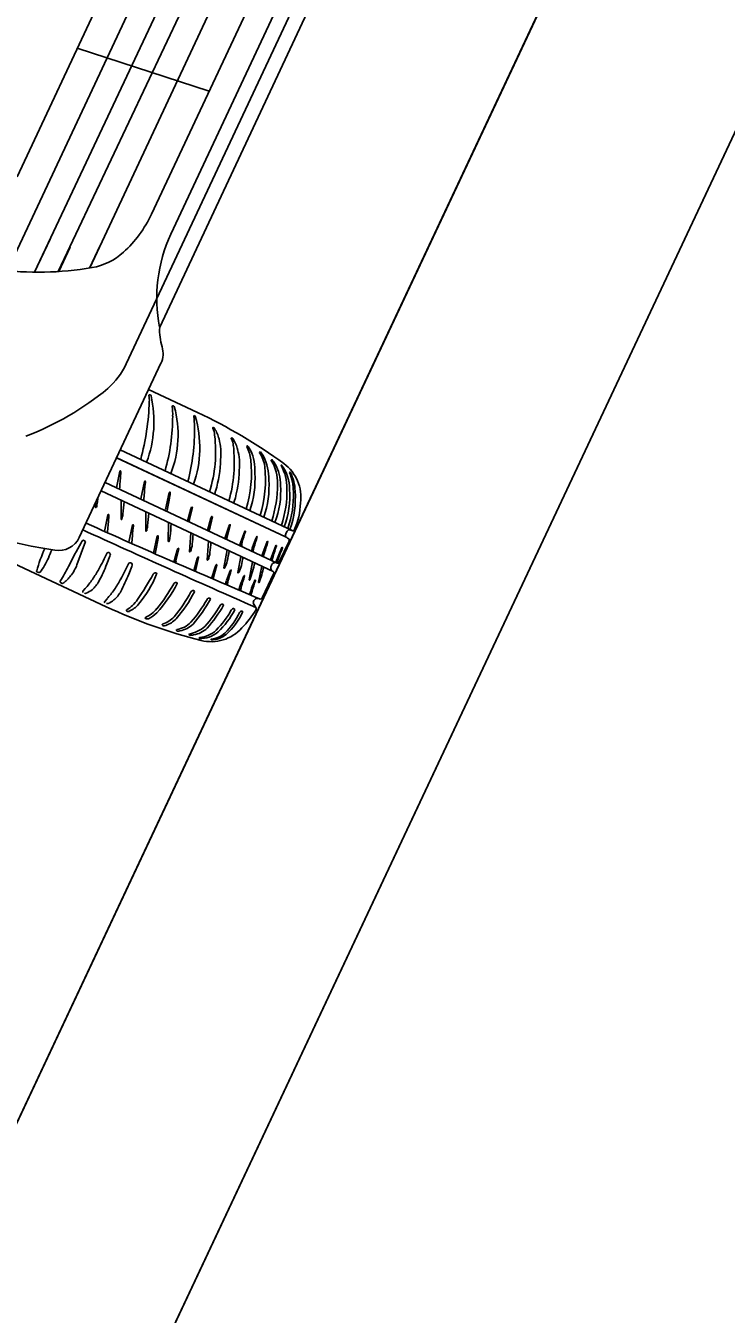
# Model space of a CAD drawing. Extents: x 14104283 to 14128447, y 8633203 to 8671666.
# Drawn here: x 14118395.61 to 14118405.82, y 8668228.48 to 8668247.27 of the extents above; entities that cross this region are included whole.
import ezdxf

# ---------------------------------------------------------------- set-up
doc = ezdxf.new("R2010")
doc.units = 0
for name, color, linetype in [('Cell', 7, 'Continuous'), ('Default', 7, 'Continuous'), ('TC_SubstrataExistingPavement', 7, 'Continuous'), ('Terrain', 7, 'Continuous')]:
    doc.layers.add(name, color=color, linetype=linetype)

msp = doc.modelspace()

# ---------------------------------------------------------------- linework, layer by layer
at = {"layer": 'Cell'}
for p, q in [((14118399.918, 8668254.533), (14118395.485, 8668245.071)), ((14118400.935, 8668250.07), (14118397.565, 8668242.876)), ((14118396.363, 8668246.945), (14118398.285, 8668246.317)), ((14118395.968, 8668244.161), (14118395.742, 8668243.679)), ((14118396.26, 8668244.042), (14118396.095, 8668243.688)), ((14118396.695, 8668244.066), (14118396.542, 8668243.739)), ((14118397.583, 8668242.349), (14118396.393, 8668239.809)), ((14118397.404, 8668241.967), (14118398.115, 8668241.634)), ((14118397.428, 8668241.89), (14118397.428, 8668241.89)), ((14118397.439, 8668241.877), (14118397.439, 8668241.877)), ((14118397.766, 8668241.73), (14118397.766, 8668241.73)), ((14118397.778, 8668241.718), (14118397.778, 8668241.718)), ((14118398.062, 8668241.571), (14118398.062, 8668241.571)), ((14118398.069, 8668241.588), (14118398.069, 8668241.588)), ((14118398.081, 8668241.576), (14118398.081, 8668241.576)), ((14118396.991, 8668241.085), (14118399.507, 8668239.906)), ((14118398.889, 8668241.079), (14118398.889, 8668241.079)), ((14118399.077, 8668240.993), (14118399.077, 8668240.993)), ((14118396.937, 8668240.534), (14118396.983, 8668240.778)), ((14118399.247, 8668240.879), (14118399.247, 8668240.879)), ((14118396.769, 8668240.612), (14118399.279, 8668239.436)), ((14118397.289, 8668240.375), (14118397.343, 8668240.627)), ((14118396.711, 8668240.487), (14118399.221, 8668239.311)), ((14118397.002, 8668240.351), (14118397.001, 8668240.076)), ((14118397.65, 8668240.215), (14118397.704, 8668240.467)), ((14118396.786, 8668238.798), (14118393.815, 8668240.19)), ((14118396.63, 8668240.315), (14118396.63, 8668240.25)), ((14118396.762, 8668239.898), (14118396.808, 8668240.141)), ((14118397.364, 8668240.181), (14118397.363, 8668239.907)), ((14118397.97, 8668240.049), (14118398.021, 8668240.228)), ((14118398.041, 8668240.246), (14118398.001, 8668240.071)), ((14118398.877, 8668240.201), (14118398.877, 8668240.201)), ((14118397.115, 8668239.739), (14118397.169, 8668239.991)), ((14118397.691, 8668240.028), (14118397.69, 8668239.753)), ((14118398.262, 8668239.912), (14118398.312, 8668240.091)), ((14118398.516, 8668239.793), (14118398.573, 8668239.971)), ((14118399.081, 8668240.106), (14118399.081, 8668240.106)), ((14118399.245, 8668240.029), (14118399.245, 8668240.029)), ((14118399.378, 8668239.967), (14118399.378, 8668239.967)), ((14118396.45, 8668239.768), (14118396.469, 8668239.758)), ((14118397.475, 8668239.579), (14118397.529, 8668239.831)), ((14118398.021, 8668239.874), (14118397.999, 8668239.606)), ((14118399.401, 8668239.82), (14118399.401, 8668239.82)), ((14118399.462, 8668239.927), (14118399.462, 8668239.927)), ((14118399.507, 8668239.906), (14118399.507, 8668239.906)), ((14118396.481, 8668239.749), (14118396.359, 8668239.41)), ((14118396.47, 8668239.758), (14118396.478, 8668239.754)), ((14118396.798, 8668239.586), (14118396.798, 8668239.586)), ((14118397.772, 8668239.448), (14118397.822, 8668239.626)), ((14118397.842, 8668239.644), (14118397.802, 8668239.47)), ((14118398.278, 8668239.753), (14118398.257, 8668239.485)), ((14118398.548, 8668239.627), (14118398.498, 8668239.367)), ((14118398.908, 8668239.61), (14118398.908, 8668239.61)), ((14118399.256, 8668239.447), (14118399.344, 8668239.661)), ((14118399.45, 8668239.757), (14118399.303, 8668239.443)), ((14118396.795, 8668239.423), (14118396.84, 8668239.536)), ((14118396.846, 8668239.571), (14118396.846, 8668239.571)), ((14118397.117, 8668239.436), (14118397.117, 8668239.436)), ((14118397.165, 8668239.422), (14118397.165, 8668239.422)), ((14118398.062, 8668239.322), (14118398.112, 8668239.5)), ((14118398.132, 8668239.518), (14118398.092, 8668239.344)), ((14118398.32, 8668239.21), (14118398.377, 8668239.389)), ((14118398.397, 8668239.407), (14118398.351, 8668239.232)), ((14118398.748, 8668239.533), (14118398.703, 8668239.3)), ((14118398.918, 8668239.453), (14118398.868, 8668239.193)), ((14118398.95, 8668239.438), (14118398.95, 8668239.438)), ((14118399.056, 8668239.389), (14118399.005, 8668239.156)), ((14118399.057, 8668239.54), (14118399.057, 8668239.54)), ((14118399.181, 8668239.482), (14118399.181, 8668239.482)), ((14118399.233, 8668239.441), (14118399.233, 8668239.441)), ((14118395.776, 8668239.308), (14118395.804, 8668239.296)), ((14118397.114, 8668239.274), (14118397.159, 8668239.387)), ((14118399.231, 8668239.289), (14118399.061, 8668238.927)), ((14118399.188, 8668239.344), (14118399.188, 8668239.344)), ((14118396.145, 8668239.14), (14118396.119, 8668239.152)), ((14118396.478, 8668239.063), (14118396.444, 8668239.025)), ((14118398.53, 8668239.12), (14118398.53, 8668239.12)), ((14118398.725, 8668239.038), (14118398.725, 8668239.038)), ((14118396.797, 8668238.914), (14118396.763, 8668238.875)), ((14118398.875, 8668238.974), (14118398.875, 8668238.974)), ((14118398.937, 8668238.834), (14118398.968, 8668238.789)), ((14118397.097, 8668238.731), (14118397.084, 8668238.736)), ((14118397.371, 8668238.62), (14118397.358, 8668238.625)), ((14118397.621, 8668238.522), (14118397.608, 8668238.527)), ((14118397.826, 8668238.443), (14118397.813, 8668238.448)), ((14118397.997, 8668238.384), (14118397.997, 8668238.384))]:
    msp.add_line(p, q, dxfattribs=at)
for points in [[(14118402.25, 8668258.441), (14118398.798, 8668251.071), (14118395.345, 8668243.701)], [(14118395.738, 8668243.679), (14118399.142, 8668250.91), (14118402.519, 8668258.154)], [(14118396.087, 8668243.687), (14118399.434, 8668250.773), (14118402.736, 8668257.88)], [(14118397.076, 8668242.341), (14118400.74, 8668250.161), (14118404.404, 8668257.982)], [(14118396.544, 8668243.74), (14118399.761, 8668250.62), (14118402.988, 8668257.496)], [(14118397.444, 8668244.523), (14118400.204, 8668250.413), (14118402.963, 8668256.303)], [(14118397.729, 8668244.233), (14118400.548, 8668250.251), (14118403.368, 8668256.268)], [(14118396.937, 8668240.97), (14118399.401, 8668239.82), (14118396.938, 8668240.973)], [(14118399.343, 8668240.864), (14118399.343, 8668240.864), (14118399.343, 8668240.864)], [(14118399.468, 8668240.761), (14118399.468, 8668240.761), (14118399.468, 8668240.761)], [(14118398.333, 8668240.109), (14118398.285, 8668239.902), (14118398.285, 8668239.902)], [(14118398.593, 8668239.989), (14118398.537, 8668239.784), (14118398.537, 8668239.784)], [(14118399.197, 8668239.41), (14118399.193, 8668239.401), (14118399.188, 8668239.391)], [(14118398.142, 8668238.336), (14118398.142, 8668238.336), (14118398.142, 8668238.336)], [(14118398.316, 8668238.315), (14118398.316, 8668238.315), (14118398.316, 8668238.315)]]:
    msp.add_lwpolyline(points, dxfattribs=at)
for centre, radius, start, end in [((14118395.858, 8668245.266), 1.752, 312.2275, 334.8976), ((14118399.713, 8668243.304), 2.191, 154.8976, 191.2738), ((14118396.423, 8668244.643), 0.911, 279.8359, 312.2275), ((14118395.8, 8668248.236), 4.558, 262.2653, 279.8359), ((14118398.378, 8668242.828), 0.814, 176.6671, 197.1351), ((14118397.281, 8668242.49), 0.333, 334.8976, 17.1351), ((14118396.077, 8668242.809), 1.104, 311.4052, 334.8976), ((14118394.079, 8668245.289), 4.288, 290.952, 309.5042), ((14118395.769, 8668241.501), 1.712, 339.6451, 12.6811), ((14118397.418, 8668241.881), 0.00986, 89.5183, 191.4245), ((14118397.109, 8668241.819), 0.305, 354.6299, 11.4245), ((14118397.418, 8668241.859), 0.032, 71.6615, 89.5183), ((14118397.416, 8668241.868), 0.0246, 21.1738, 62.1538), ((14118393.595, 8668241.927), 3.821, 345.1303, 357.9588), ((14118396.273, 8668241.308), 1.56, 338.6616, 15.2451), ((14118397.755, 8668241.722), 0.00986, 83.9625, 191.4616), ((14118397.228, 8668241.615), 0.527, 356.1113, 11.4616), ((14118397.75, 8668241.675), 0.0571, 74.0363, 83.9625), ((14118397.762, 8668241.714), 0.0163, 15.8694, 77.2881), ((14118394.832, 8668241.578), 2.922, 344.1382, 0.026), ((14118396.55, 8668241.115), 1.6, 340.6506, 16.7702), ((14118398.078, 8668241.574), 0.0163, 124.9468, 190.5293), ((14118396.765, 8668241.415), 1.307, 0.6987, 6.8741), ((14118398.066, 8668241.572), 0.0163, 15.8694, 77.2881), ((14118394.725, 8668234.476), 7.92, 54.0355, 64.6567), ((14118395.111, 8668241.371), 2.961, 345.3791, 1.1619), ((14118396.373, 8668241.062), 2.007, 343.0027, 6.8109), ((14118398.344, 8668241.408), 0.00765, 65.4326, 207.3816), ((14118398.109, 8668241.286), 0.257, 3.0055, 27.3816), ((14118398.331, 8668241.378), 0.0405, 30.9681, 65.4326), ((14118397.864, 8668241.098), 0.585, 14.6725, 30.9681), ((14118394.59, 8668241.88), 2.529, 341.6697, 341.7348), ((14118397.614, 8668241.033), 0.843, 353.9649, 14.6725), ((14118396.659, 8668240.905), 1.994, 343.6497, 6.9209), ((14118398.616, 8668241.254), 0.00765, 65.4326, 207.3816), ((14118398.381, 8668241.132), 0.257, 3.0055, 27.3816), ((14118398.603, 8668241.224), 0.0405, 30.9681, 65.4326), ((14118398.136, 8668240.944), 0.585, 14.6725, 30.9681), ((14118397.886, 8668240.879), 0.843, 353.9649, 14.6725), ((14118398.84, 8668241.137), 0.00765, 65.4326, 207.3816), ((14118398.442, 8668240.907), 0.452, 4.348, 30.022), ((14118398.642, 8668240.953), 0.278, 27.1237, 43.366), ((14118398.254, 8668240.787), 0.7, 356.685, 24.749), ((14118396.715, 8668240.985), 1.738, 343.3415, 358.6536), ((14118397.12, 8668240.752), 1.783, 342.8675, 6.1), ((14118399.028, 8668241.05), 0.00765, 65.4326, 207.3816), ((14118398.589, 8668240.769), 0.514, 8.5159, 32.5903), ((14118398.83, 8668240.866), 0.278, 27.1237, 43.366), ((14118398.407, 8668240.658), 0.749, 359.4385, 26.563), ((14118399.199, 8668240.936), 0.00765, 65.4326, 207.3816), ((14118398.658, 8668240.61), 0.624, 358.0093, 31.1345), ((14118399, 8668240.753), 0.278, 27.1237, 43.366), ((14118387.758, 8668241.352), 9.259, 354.8117, 356.0961), ((14118396.989, 8668240.776), 0.00664, 3.7294, 170.2322), ((14118396.7, 8668240.75), 0.297, 354.459, 5.1238), ((14118396.987, 8668240.831), 1.738, 343.3415, 358.6536), ((14118397.571, 8668240.659), 1.384, 340.6928, 3.6166), ((14118397.324, 8668240.656), 1.783, 342.8675, 6.1), ((14118398.71, 8668240.579), 0.616, 359.2939, 29.2203), ((14118399.339, 8668240.861), 0.00572, 36.8791, 203.0623), ((14118398.773, 8668240.536), 0.647, 358.9559, 29.9716), ((14118398.866, 8668240.514), 0.592, 359.5436, 36.3254), ((14118399.023, 8668240.4), 0.6, 351.6392, 54.0355), ((14118399.464, 8668240.758), 0.00572, 36.8791, 203.0623), ((14118398.744, 8668240.469), 0.77, 0.5457, 21.8369), ((14118398.917, 8668240.473), 0.622, 1.1023, 27.5961), ((14118388.112, 8668241.196), 9.259, 354.7923, 356.0961), ((14118397.35, 8668240.626), 0.00664, 3.7294, 170.2322), ((14118396.992, 8668240.638), 0.365, 348.612, 358.2283), ((14118397.775, 8668240.563), 1.384, 340.6928, 3.6166), ((14118397.671, 8668240.565), 1.611, 341.4, 0.8381), ((14118398.07, 8668240.479), 1.259, 339.0326, 4.1957), ((14118397.844, 8668240.484), 1.576, 341.5438, 1.4549), ((14118398.369, 8668253.373), 13.948, 248.8363, 260.37), ((14118387.449, 8668241.303), 9.259, 353.9362, 354.3041), ((14118387.82, 8668241.129), 9.259, 353.9362, 355.0567), ((14118394.115, 8668240.918), 3.631, 348.6486, 351.8845), ((14118397.711, 8668240.466), 0.00664, 3.7294, 170.2322), ((14118397.353, 8668240.478), 0.365, 348.612, 358.2283), ((14118395.839, 8668241.33), 2.677, 340.6083, 341.6312), ((14118396.111, 8668241.176), 2.677, 341.1252, 341.6312), ((14118398.203, 8668240.417), 1.259, 339.0326, 4.1957), ((14118398.164, 8668240.412), 1.351, 339.6387, 2.7336), ((14118398.197, 8668240.387), 1.346, 340.0454, 4.1856), ((14118396.636, 8668240.25), 0.00664, 179.8, 346.3028), ((14118396.08, 8668240.386), 0.579, 346.3028, 353.9362), ((14118396.815, 8668240.14), 0.00664, 3.7294, 170.2322), ((14118396.526, 8668240.114), 0.297, 354.459, 5.1238), ((14118396.452, 8668240.212), 0.579, 346.3028, 353.9362), ((14118388.182, 8668240.959), 9.259, 353.9362, 355.0567), ((14118398.565, 8668240.027), 0.581, 157.5106, 159.7883), ((14118398.035, 8668240.247), 0.00625, 347.7815, 159.5759), ((14118398.614, 8668240.338), 1.004, 335.1035, 358.5581), ((14118444.287, 8668345.903), 116.172, 245.70598, 247.06608), ((14118387.583, 8668240.716), 9.259, 354.8117, 356.0961), ((14118397.008, 8668240.076), 0.00664, 179.8, 346.3028), ((14118397.175, 8668239.99), 0.00664, 3.7294, 170.2322), ((14118396.817, 8668240.002), 0.365, 348.612, 358.2283), ((14118396.813, 8668240.042), 0.579, 346.3028, 353.9362), ((14118388.509, 8668240.806), 9.259, 353.9362, 355.0567), ((14118397.798, 8668240.116), 0.208, 338.5085, 347.4287), ((14118398.857, 8668239.89), 0.581, 157.5106, 159.7883), ((14118398.326, 8668240.11), 0.00625, 347.7815, 159.5759), ((14118399.118, 8668239.771), 0.581, 157.5106, 159.7883), ((14118398.587, 8668239.991), 0.00625, 347.7815, 159.5759), ((14118396.091, 8668239.951), 0.333, 260.37, 334.8976), ((14118398.229, 8668238.698), 2.084, 149.1592, 150.2843), ((14118396.446, 8668239.762), 0.00755, 55.4551, 149.1592), ((14118471.152, 8668403.185), 179.546, 245.41191, 246.29437), ((14118387.937, 8668240.56), 9.259, 354.7923, 356.0961), ((14118397.369, 8668239.907), 0.00664, 179.8, 346.3028), ((14118393.941, 8668240.282), 3.631, 348.6486, 351.8845), ((14118397.536, 8668239.83), 0.00664, 3.7294, 170.2322), ((14118397.178, 8668239.841), 0.365, 348.612, 358.2283), ((14118397.141, 8668239.889), 0.579, 346.3028, 353.9362), ((14118388.829, 8668240.656), 9.259, 354.1453, 355.0567), ((14118401.336, 8668238.846), 2.74, 157.3723, 160.8407), ((14118386.676, 8668243.608), 12.694, 342.2558, 342.998), ((14118398.811, 8668239.898), 0.00474, 339.7631, 154.076), ((14118401.508, 8668238.769), 2.74, 157.3723, 160.8407), ((14118386.848, 8668243.531), 12.694, 342.2558, 342.998), ((14118398.983, 8668239.821), 0.00474, 339.7631, 154.076), ((14118399.494, 8668239.837), 0.0949, 121.1586, 190.3867), ((14118398.878, 8668239.002), 0.97, 54.8034, 57.4469), ((14118399.419, 8668239.768), 0.0328, 339.6471, 55.1776), ((14118399.451, 8668239.785), 0.134, 64.9154, 92.5316), ((14118399.509, 8668239.923), 0.0171, 265.5188, 334.9871), ((14118397.709, 8668238.797), 2.007, 154.9219, 164.8567), ((14118392.016, 8668241.152), 4.256, 337.2922, 339.0497), ((14118401.658, 8668236.74), 6.032, 150.2843, 153.9944), ((14118396.477, 8668239.75), 0.00438, 344.8899, 64.084), ((14118393.301, 8668241.215), 3.858, 331.0481, 335.0142), ((14118396.815, 8668239.555), 0.0353, 28.0012, 118.3212), ((14118397.697, 8668239.753), 0.00664, 179.8, 346.3028), ((14118398.367, 8668239.426), 0.581, 157.5106, 159.7883), ((14118397.836, 8668239.646), 0.00625, 347.7815, 159.5759), ((14118398.006, 8668239.606), 0.00664, 179.8, 346.3028), ((14118397.672, 8668239.749), 0.37, 336.9432, 354.1463), ((14118397.93, 8668239.628), 0.37, 336.9432, 354.1463), ((14118389.087, 8668240.535), 9.259, 354.1453, 355.0567), ((14118389.499, 8668241.418), 9.259, 347.835, 348.7464), ((14118399.103, 8668239.623), 0.376, 161.0872, 169.4986), ((14118398.944, 8668239.698), 0.183, 166.7517, 186.014), ((14118399.129, 8668239.597), 0.222, 161.2812, 176.5509), ((14118399.091, 8668239.612), 0.162, 161.8764, 184.4275), ((14118402.871, 8668238.446), 3.968, 163.1561, 163.9976), ((14118401.662, 8668238.697), 2.74, 157.3723, 160.8407), ((14118399.578, 8668239.416), 0.516, 160.2744, 167.0686), ((14118387.003, 8668243.459), 12.694, 342.2558, 342.998), ((14118399.137, 8668239.749), 0.00474, 339.7631, 154.076), ((14118401.787, 8668238.638), 2.74, 157.3723, 160.8407), ((14118387.128, 8668243.4), 12.694, 342.2558, 342.998), ((14118399.263, 8668239.69), 0.00474, 339.7631, 154.076), ((14118325.185, 8668267.698), 79.293, 339.12205, 339.28987), ((14118399.35, 8668239.659), 0.00559, 336.2671, 159.0912), ((14118395.144, 8668239.843), 0.865, 320.9847, 337.2922), ((14118395.838, 8668239.598), 0.553, 320.6919, 340.1668), ((14118394.426, 8668240.369), 2.551, 331.9414, 338.2324), ((14118396.724, 8668239.573), 0.122, 342.3747, 359.2419), ((14118393.62, 8668241.066), 3.858, 331.0481, 335.0142), ((14118397.133, 8668239.405), 0.0353, 28.0012, 118.3212), ((14118397.043, 8668239.423), 0.122, 342.3747, 359.2419), ((14118397.6, 8668239.515), 0.208, 338.5085, 347.4287), ((14118398.657, 8668239.3), 0.581, 157.5106, 159.7883), ((14118398.126, 8668239.52), 0.00625, 347.7815, 159.5759), ((14118398.264, 8668239.485), 0.00664, 179.8, 346.3028), ((14118398.922, 8668239.188), 0.581, 157.5106, 159.7883), ((14118398.391, 8668239.408), 0.00625, 347.7815, 159.5759), ((14118398.189, 8668239.545), 0.37, 330.6329, 347.836), ((14118398.394, 8668239.478), 0.37, 330.6329, 347.836), ((14118389.704, 8668241.352), 9.259, 347.835, 348.5775), ((14118396.72, 8668239.927), 2.283, 341.1791, 347.6355), ((14118400.091, 8668239.212), 0.949, 159.9414, 163.4442), ((14118399.238, 8668239.367), 0.0553, 154.0411, 204.6322), ((14118399.247, 8668239.387), 0.0553, 105.163, 155.7541), ((14118400.769, 8668238.972), 1.649, 160.1684, 162.28), ((14118399.249, 8668239.366), 0.0765, 66.6073, 102.1647), ((14118399.287, 8668239.454), 0.0192, 246.6073, 324.1991), ((14118395.781, 8668239.317), 0.0104, 159.592, 240.6316), ((14118395.809, 8668239.304), 0.00943, 239.8311, 320.9847), ((14118394.622, 8668240.173), 1.796, 326.2072, 333.9944), ((14118395.742, 8668239.677), 0.678, 307.7181, 320.6919), ((14118395.078, 8668240.232), 1.827, 325.4703, 331.0481), ((14118394.745, 8668240.22), 2.551, 331.9414, 338.2324), ((14118393.402, 8668241.518), 4.646, 325.7329, 331.1218), ((14118395.986, 8668239.896), 1.655, 320.0809, 338.0009), ((14118397.503, 8668239.256), 0.0372, 81.8427, 151.1218), ((14118397.506, 8668239.278), 0.0155, 352.9518, 81.8427), ((14118397.889, 8668239.389), 0.208, 338.5085, 347.4287), ((14118398.148, 8668239.277), 0.208, 338.5085, 347.4287), ((14118398.505, 8668239.366), 0.00664, 173.4897, 339.9926), ((14118401.128, 8668238.28), 2.74, 157.3723, 160.8407), ((14118386.469, 8668243.042), 12.694, 342.2558, 342.998), ((14118398.603, 8668239.332), 0.00474, 339.7631, 154.076), ((14118398.71, 8668239.299), 0.00664, 173.4897, 339.9926), ((14118401.323, 8668238.197), 2.74, 157.3723, 160.8407), ((14118386.664, 8668242.959), 12.694, 342.2558, 342.998), ((14118398.798, 8668239.249), 0.00474, 339.7631, 154.076), ((14118397.184, 8668239.817), 1.948, 340.1067, 346.9404), ((14118399.255, 8668239.38), 0.0765, 207.6305, 243.1878), ((14118399.212, 8668239.294), 0.0192, 345.5961, 63.1878), ((14118396.127, 8668239.164), 0.0154, 142.9869, 236.8619), ((14118396.15, 8668239.152), 0.0133, 245.4516, 296.9951), ((14118396.458, 8668239.017), 0.0161, 153.4583, 225.2551), ((14118395.477, 8668239.958), 1.343, 318.2162, 325.4703), ((14118396.383, 8668239.28), 0.304, 291.557, 310.0553), ((14118396.312, 8668239.364), 0.414, 310.0553, 331.9414), ((14118395.795, 8668239.809), 1.343, 318.2162, 325.4703), ((14118396.631, 8668239.215), 0.414, 310.0553, 331.9414), ((14118395.397, 8668240.083), 1.827, 325.4703, 331.0481), ((14118395.956, 8668240.096), 2.052, 319.7662, 332.0567), ((14118395.826, 8668240.201), 2.261, 318.6736, 331.8889), ((14118397.802, 8668239.116), 0.0372, 81.8427, 151.1218), ((14118396.208, 8668239.978), 2.052, 319.7662, 332.0567), ((14118396.079, 8668240.083), 2.261, 319.7662, 331.8889), ((14118397.805, 8668239.138), 0.0155, 352.9518, 81.8427), ((14118398.054, 8668238.998), 0.0372, 81.8427, 151.1218), ((14118398.057, 8668239.019), 0.0155, 352.9518, 81.8427), ((14118398.645, 8668239.132), 0.115, 155.8685, 185.8853), ((14118398.737, 8668239.131), 0.183, 166.7517, 186.7399), ((14118398.839, 8668239.049), 0.115, 155.8685, 185.8853), ((14118398.932, 8668239.049), 0.183, 166.7517, 186.7399), ((14118398.875, 8668239.193), 0.00664, 173.4897, 339.9926), ((14118402.689, 8668237.88), 3.968, 163.1561, 163.9976), ((14118401.48, 8668238.131), 2.74, 157.3723, 160.8407), ((14118399.71, 8668238.8), 0.83, 164.3066, 168.4985), ((14118386.821, 8668242.893), 12.694, 342.2558, 342.998), ((14118398.955, 8668239.183), 0.00474, 339.7631, 154.076), ((14118399.011, 8668239.157), 0.00566, 181.7405, 329.8623), ((14118396.48, 8668239.033), 0.0388, 252.9212, 291.557), ((14118396.777, 8668238.868), 0.0161, 153.4583, 225.2551), ((14118396.799, 8668238.884), 0.0388, 252.9212, 291.557), ((14118396.702, 8668239.13), 0.304, 291.557, 310.0553), ((14118396.825, 8668239.186), 0.504, 300.8771, 325.7329), ((14118396.961, 8668239.081), 0.384, 294.825, 320.0809), ((14118396.451, 8668239.922), 2.07, 319.2949, 330.6229), ((14118396.321, 8668240.028), 2.278, 319.4096, 330.5693), ((14118398.287, 8668238.889), 0.0372, 81.8427, 151.1218), ((14118398.29, 8668238.91), 0.0155, 352.9518, 81.8427), ((14118398.477, 8668238.8), 0.0372, 81.8427, 151.1218), ((14118398.48, 8668238.821), 0.0155, 352.9518, 81.8427), ((14118398.975, 8668238.86), 0.0459, 143.2451, 214.8998), ((14118399.033, 8668238.817), 0.119, 126.0994, 143.2451), ((14118398.988, 8668238.878), 0.0426, 89.6131, 126.0994), ((14118398.988, 8668238.849), 0.0719, 65.2508, 89.6131), ((14118399.033, 8668238.944), 0.0328, 243.3181, 330.1481), ((14118400.116, 8668245.984), 7.92, 245.1384, 255.7597), ((14118397.089, 8668238.745), 0.00986, 120.8771, 247.6988), ((14118397.109, 8668238.761), 0.0323, 248.4021, 294.825), ((14118397.362, 8668238.634), 0.00986, 120.8771, 247.6988), ((14118397.161, 8668239.068), 0.468, 294.7679, 320.5654), ((14118397.11, 8668239.175), 0.623, 297.92, 311.5293), ((14118397.467, 8668238.949), 0.428, 289.122, 316.0987), ((14118396.92, 8668239.689), 1.756, 317.9453, 330.2449), ((14118396.796, 8668239.792), 1.958, 318.1822, 330.2189), ((14118397.497, 8668239.357), 1.266, 314.6427, 331.436), ((14118397.528, 8668239.36), 1.285, 313.6736, 331.7997), ((14118397.739, 8668239.19), 1.099, 315.027, 334.4394), ((14118397.862, 8668239.134), 1, 312.3781, 335.6281), ((14118398.642, 8668238.734), 0.0372, 81.8427, 151.1218), ((14118398.645, 8668238.755), 0.0155, 352.9518, 81.8427), ((14118398.763, 8668238.698), 0.0372, 86.5995, 151.1218), ((14118397.576, 8668239.618), 1.638, 316.4168, 328.2771), ((14118398.764, 8668238.725), 0.0101, 338.7595, 81.808), ((14118398.944, 8668238.772), 0.0296, 328.9118, 34.8998), ((14118397.379, 8668238.681), 0.0612, 262.1661, 292.2806), ((14118397.612, 8668238.536), 0.00986, 120.8771, 247.6988), ((14118397.629, 8668238.582), 0.0612, 262.1661, 292.2806), ((14118397.543, 8668238.867), 0.358, 287.7992, 317.0162), ((14118397.817, 8668238.457), 0.00986, 120.8771, 247.6988), ((14118397.749, 8668238.844), 0.384, 279.5235, 314.929), ((14118397.805, 8668238.784), 0.342, 279.2473, 315.9721), ((14118397.919, 8668238.847), 0.453, 279.792, 312.384), ((14118398.008, 8668238.738), 0.353, 278.4053, 314.5895), ((14118398.101, 8668238.779), 0.432, 275.9361, 311.5641), ((14118398.315, 8668238.889), 0.6, 255.7597, 318.156), ((14118397.834, 8668238.556), 0.113, 265.6357, 283.1664), ((14118398.001, 8668238.393), 0.00986, 120.8771, 247.6988), ((14118398.02, 8668238.494), 0.112, 258.3541, 290.5425), ((14118398.146, 8668238.342), 0.00766, 96.7185, 238.065), ((14118398.165, 8668238.708), 0.373, 266.4423, 312.1026), ((14118398.317, 8668238.32), 0.00498, 108.614, 253.289), ((14118398.265, 8668238.712), 0.39, 277.4429, 310.0749), ((14118398.306, 8668238.686), 0.371, 271.5277, 308.352)]:
    msp.add_arc(centre, radius, start, end, dxfattribs=at)
at = {"layer": 'Default'}
msp.add_lwpolyline([(14118393.568, 8668227.201), (14118413.981, 8668270.654), (14118416.969, 8668269.177), (14118396.556, 8668225.723)], close=True, dxfattribs=at)
at = {"layer": 'TC_SubstrataExistingPavement'}
msp.add_line((14118385.737, 8668202.693), (14118458.17, 8668356.881), dxfattribs=at)
at = {"layer": 'Terrain'}
msp.add_line((14118382.749, 8668204.17), (14118455.182, 8668358.358), dxfattribs=at)

doc.saveas('drawing.dxf')
